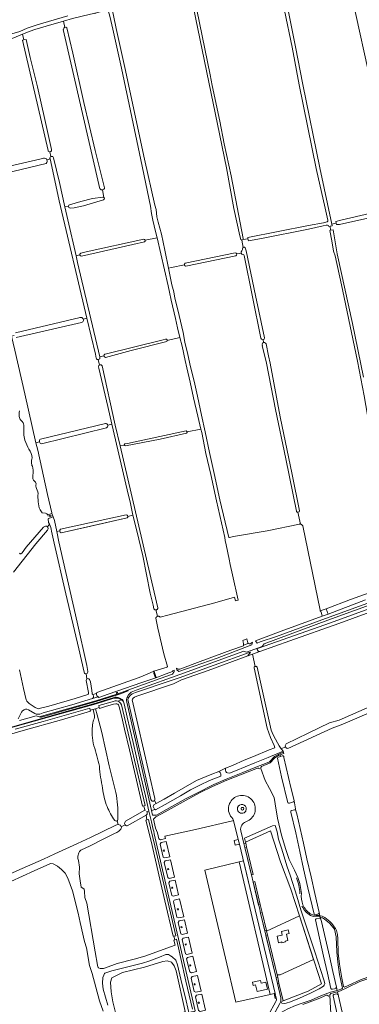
# Model space of a CAD drawing. Header units: metres. Extents: x 209813 to 223847, y 571801 to 587119.
# Tile 492 of 656: x 214274 to 214653, y 581809 to 582908. Entities that reach past the tile are written whole.
import ezdxf

# ---------------------------------------------------------------- set-up
doc = ezdxf.new("R2010")
doc.units = ezdxf.units.M
for name, color, linetype, lineweight in [('B-RO-GR-BEPLANTING_CULTUUR_HEESTERS-GV', 8, 'Continuous', 0), ('B-RO-GR-BOS_GEMENGD-GV', 8, 'Continuous', 0), ('B-RO-GR-GRAS-GV', 8, 'Continuous', 0), ('B-RO-GR-GROENVOORZIENING-GV', 8, 'Continuous', 0), ('B-RO-KW-KUNSTWERK_STUW-GV', 8, 'Continuous', 0), ('B-RO-OG-TERREIN_CULTUURSCHEIDING-GV', 8, 'Continuous', 0), ('B-RO-OG-WATER_GREPPEL-GV', 8, 'Continuous', 0), ('B-RO-OG-WEG-GV', 8, 'Continuous', 0), ('B-RO-VH-VERHARDING_GRASBETONSTEEN-GV', 8, 'Continuous', 0), ('B-RO-VH-VERHARDING_OPEN-GV', 8, 'Continuous', 0), ('B-RO-VH-VERHARDING_STRAATBAKSTEEN-GV', 8, 'Continuous', 0), ('B-RO-VH-VERHARDING_TEGEL-GV', 8, 'Continuous', 0)]:
    doc.layers.add(name, color=color, linetype=linetype, lineweight=lineweight)

msp = doc.modelspace()

# ---------------------------------------------------------------- linework, layer by layer
at = {"layer": 'B-RO-GR-BEPLANTING_CULTUUR_HEESTERS-GV'}
for points in [[(214526.217, 582024.511, 0.92405703), (214517.796, 582029.762)], [(214524.004, 582027, -0.92783333), (214520.838, 582026.714)]]:
    msp.add_lwpolyline(points, format="xyb", dxfattribs=at)
at = {"layer": 'B-RO-GR-BEPLANTING_CULTUUR_HEESTERS-GV', "flags": 128}
msp.add_lwpolyline([(214525.938, 581989.563), (214553.653, 582002.32), (214564.995, 581967.693), (214576.488, 581937.016), (214585.942, 581907.358), (214610.519, 581831.494), (214595.549, 581823.481), (214567.859, 581812.612), (214566.681, 581812.089), (214566.205, 581811.479), (214566.014, 581810.582), (214566.338, 581809.819), (214569.657, 581809.666), (214571.273, 581809.844), (214576.179, 581811.421), (214586.051, 581815.57), (214598.375, 581820.946), (214608.129, 581825.795), (214612.86, 581828.775), (214613.678, 581830.119), (214614.145, 581831.521), (214614.087, 581833.508), (214613.328, 581836.021), (214603.106, 581867.339), (214587.628, 581914.142), (214583.13, 581929.217), (214576.179, 581951.596), (214572.091, 581963.165), (214567.944, 581976.896), (214565.632, 581984.067), (214562.628, 581993.015), (214561.127, 582000.995), (214558.757, 582008.34), (214555.987, 582007.739), (214524.801, 581994.062)], close=True, dxfattribs=at)
at = {"layer": 'B-RO-GR-BOS_GEMENGD-GV', "flags": 128}
msp.add_lwpolyline([(214367.057, 581800.866), (214363.108, 581812.691), (214354.852, 581843.085), (214351.999, 581851.788), (214348.554, 581871.686), (214346.299, 581878.649), (214341.341, 581900.094), (214339.243, 581910.409), (214332.737, 581935.408), (214327.821, 581949.385), (214324.629, 581955.187), (214320.649, 581959.169), (214316.118, 581962.781), (214311.423, 581965.248), (214308.72, 581965.754), (214307.39, 581965.36), (214290.203, 581957.53), (214263.902, 581945.783)], dxfattribs=at)
msp.add_lwpolyline([(214406.735, 581785.645), (214413.357, 581786.977), (214428.165, 581791.563), (214456.24, 581798.973), (214458.638, 581800.764), (214448.373, 581845.841), (214446.423, 581851.641), (214443.241, 581855.848), (214438.583, 581857.155), (214433.641, 581856.303), (214413.189, 581850.246), (214388.535, 581844.278), (214376.586, 581838.039), (214375.313, 581833.236), (214375.81, 581822.393), (214377.808, 581811.326), (214382.164, 581793.655), (214384.323, 581788.88), (214385.537, 581787.204), (214400.012, 581785.335)], close=True, dxfattribs=at)
at = {"layer": 'B-RO-GR-GRAS-GV', "flags": 128}
for points in [[(214606.086, 583114.123), (214605.13, 583113.896), (214553.524, 583094.917), (214545.79, 583091.735), (214540.033, 583090.296), (214538.173, 583090.417), (214536.082, 583091.036), (214537.183, 583085.864), (214539.65, 583086.347), (214565.38, 582955.006), (214573.311, 582918.119), (214581.665, 582877.458), (214589.7, 582835.454), (214608.605, 582742.112), (214622.123, 582679.337), (214627.019, 582680.37), (214626.741, 582682.212), (214632.037, 582683.84), (214665.656, 582691.618)], [(214662.729, 582850.813), (214648.785, 582913.389), (214643.336, 582939.155), (214633.648, 582981.63), (214620.523, 583040.221), (214615.244, 583064.875), (214608.377, 583094.841), (214604.909, 583108.771), (214607.243, 583109.295)], [(214374.985, 582928.057), (214378.546, 582912.304), (214381.614, 582897.92), (214391.247, 582854.26), (214413.019, 582751.991), (214424.566, 582700.561), (214426.078, 582695.925), (214427.036, 582687.538), (214428.48, 582681.489), (214432.008, 582668.375), (214435.956, 582650.371), (214440.021, 582630.351), (214443.437, 582631.072), (214457.77, 582633.88), (214457.738, 582634.197), (214457.769, 582634.513), (214457.861, 582634.818), (214457.929, 582634.962), (214458.011, 582635.099), (214458.213, 582635.345), (214458.331, 582635.451), (214458.687, 582635.715), (214514.177, 582647.296)], [(214427.21, 582664.167), (214425.514, 582671.091), (214422.609, 582683.834), (214421.077, 582691.198), (214419.764, 582699.378), (214409.11, 582751.145), (214387.338, 582853.413), (214377.705, 582897.072), (214374.646, 582911.413), (214372.725, 582917.846), (214371.975, 582918.114), (214370.551, 582918.106), (214358.167, 582914.961), (214358.312, 582914.573), (214357.783, 582914.375), (214357.616, 582914.821), (214343.474, 582911.551), (214332.878, 582908.904), (214322.788, 582906.037)], [(214523.377, 582653.492), (214521.624, 582661.657), (214520.506, 582662.267), (214519.399, 582666.251), (214512.949, 582697.056), (214504.537, 582742.177), (214494.62, 582790.978), (214467.734, 582920.75)], [(214471.638, 582918.626), (214486.503, 582846.041), (214488.599, 582834.345), (214497.02, 582794.276), (214501.863, 582769.168), (214509.916, 582733.152), (214523.404, 582663.537), (214523.187, 582662.114), (214528.607, 582663.183), (214528.379, 582664.477), (214596.114, 582677.996), (214612.779, 582681.056), (214616.875, 582682.067), (214617.406, 582682.431), (214617.541, 582682.896), (214617.6, 582683.7), (214614.531, 582697.406), (214604.699, 582741.691), (214585.792, 582835.044), (214577.756, 582877.046), (214569.405, 582917.697)], [(214188.232, 582873.484), (214191.237, 582873.29), (214194.448, 582873.479), (214210.054, 582876.048), (214226.471, 582879.485), (214245.08, 582884.784), (214252.722, 582887.353), (214262.683, 582890.93), (214273.956, 582894.571), (214282.162, 582898.267), (214293.318, 582902.042), (214327.623, 582911.933)], [(214322.788, 582906.037), (214303.536, 582900.567), (214290.843, 582896.51), (214285.788, 582894.975), (214277.162, 582891.33), (214278.447, 582884.994), (214281.136, 582885.605), (214285.695, 582865.53), (214293.706, 582832.587), (214301.82, 582796.228), (214309.593, 582762.678)], [(214324.356, 582899.035), (214322.788, 582906.037)], [(214277.162, 582891.33), (214267.373, 582887.514), (214252.281, 582882.065), (214234.728, 582876.676), (214221.512, 582873.325), (214207.101, 582870.694), (214199.155, 582870.038), (214197.862, 582870.169), (214196.524, 582870.02), (214194.672, 582869.458), (214189.553, 582868.642), (214188.341, 582867.585), (214187.958, 582866.954), (214187.495, 582865.412), (214186.452, 582865.12)], [(214363.448, 582718.938), (214322.631, 582896.771)], [(214326.649, 582898.538), (214333.175, 582870.257), (214345.478, 582815.092), (214358.31, 582761.646), (214368.697, 582719.838)], [(214305.534, 582761.757), (214277.02, 582884.67), (214278.447, 582884.994)], [(214308.849, 582754.846), (214307.738, 582760.218)], [(214228.553, 582736.296), (214301.376, 582753.09)], [(214304.467, 582751.065), (214307.768, 582752.126), (214307.658, 582752.599)], [(214348.901, 582574.617), (214318.086, 582705.61), (214309.722, 582743.705), (214307.768, 582752.126)], [(214311.725, 582753.541), (214318.483, 582725.963), (214324.449, 582698.756), (214328.496, 582699.53)], [(214366.412, 582717.622), (214367.925, 582709.19)], [(214329.633, 582701.154), (214342.138, 582704.796), (214355.318, 582707.9), (214366.667, 582709.596)], [(214367.438, 582706.445), (214344.983, 582700.011), (214334.747, 582697.695), (214330.155, 582697.337)], [(214324.449, 582698.756), (214327.622, 582684.289), (214336.915, 582643.92)], [(214782.617, 582318.457), (214780.731, 582317.826), (214776.218, 582337.21), (214766.924, 582380.196), (214744.018, 582482.3), (214737.407, 582512.182), (214735.361, 582522.949), (214725.597, 582567.663), (214722.31, 582581.693), (214716.601, 582606.966), (214711.763, 582627.657), (214709.12, 582640.004), (214704.526, 582659.743), (214703.675, 582664.664), (214697.974, 582690.388), (214696.967, 582693.63), (214696.72, 582694.074), (214690.846, 582692.927), (214667.586, 582687.2), (214642.047, 582681.518), (214630.633, 582679.103), (214629.034, 582678.904), (214627.233, 582678.948), (214627.019, 582680.37)], [(214620.13, 582677.152), (214618.839, 582676.874), (214618.783, 582677.27), (214618.527, 582677.747), (214617.339, 582678.139), (214615.833, 582678.124), (214612.34, 582677.535), (214595.955, 582673.779), (214543.636, 582663.267), (214529.046, 582660.694), (214528.607, 582663.183)], [(214691.012, 582288.347), (214690.566, 582288.263), (214689.127, 582288.863), (214681.073, 582325.925), (214676.138, 582352.706), (214674.289, 582365.522), (214674.289, 582366.722), (214674.98, 582368.59), (214679.207, 582374.668), (214679.577, 582375.484), (214679.695, 582376.714), (214665.846, 582447.172), (214661.919, 582466.109), (214658.236, 582487.726), (214650.675, 582526.393), (214635.849, 582597.64), (214632.732, 582611.726), (214625.667, 582643.959), (214624.107, 582649.117), (214622.217, 582660.67), (214619.941, 582672.397), (214620.728, 582672.533)], [(214622.123, 582679.337), (214622.484, 582677.659), (214620.13, 582677.152), (214620.728, 582672.533), (214623.524, 582673.017), (214628.143, 582646.332), (214645.055, 582568.639), (214657.341, 582508.661)], [(214452.49, 582553.026), (214450.047, 582563.633), (214447.87, 582574.216), (214443.012, 582594.41), (214441.081, 582603.635), (214439.601, 582610.545), (214427.21, 582664.167), (214413.845, 582661.44)], [(214523.187, 582662.114), (214521.772, 582661.69)], [(214522.493, 582651.027), (214522.511, 582652.139)], [(214525.341, 582653.029), (214525.874, 582652.033), (214526.613, 582649.751), (214536.819, 582599.731), (214547.068, 582552.562)], [(214341.057, 582645.27), (214336.915, 582643.92), (214338.567, 582636.745), (214363.404, 582531.192)], [(214515.093, 582644.12), (214459.365, 582632.567), (214459.051, 582632.611), (214458.746, 582632.702), (214458.465, 582632.85), (214458.336, 582632.945), (214458.11, 582633.168), (214457.932, 582633.432), (214457.864, 582633.576), (214457.77, 582633.88)], [(214521.213, 582647.013), (214516.032, 582646.134)], [(214542.877, 582552.005), (214524.314, 582644.356)], [(214440.021, 582630.351), (214443.798, 582611.751), (214445.898, 582603.905), (214447.166, 582596.957), (214450.413, 582583.902), (214456.257, 582558.524), (214458.327, 582547.546), (214461.675, 582534.037), (214464.645, 582520.037), (214468.445, 582504.215), (214472.311, 582487.362), (214476.696, 582466.074), (214480.858, 582447.512), (214485.612, 582424.455), (214491.005, 582401.021), (214497.287, 582371.533), (214507.197, 582329.761), (214508.066, 582329.739), (214512.379, 582330.773), (214549.95, 582337.168), (214586.037, 582344.715), (214586.386, 582344.735), (214586.735, 582344.72), (214587.081, 582344.671)], [(214269.135, 582558.018), (214341.27, 582575.208)], [(214359.363, 582529.773), (214358.349, 582534.456), (214348.901, 582574.617), (214344.855, 582573.373)], [(214343.009, 582569.615), (214270.003, 582552.761)], [(214267.692, 582555.006), (214264.899, 582554.327), (214268.47, 582538.648), (214279.801, 582490.061), (214292.112, 582435.494), (214296.048, 582436.48)], [(214368.807, 582534.18), (214369.288, 582534.324), (214433.846, 582550.464), (214436.68, 582550.968)], [(214460.654, 582447.651), (214476.111, 582450.405), (214472.79, 582465.215), (214467.762, 582485.72), (214464.229, 582503.103), (214460.342, 582518.916), (214458.592, 582527.071), (214454.999, 582543.081), (214452.49, 582553.026), (214438.634, 582549.576)], [(214546.056, 582547.275), (214545.505, 582550.607)], [(214582.697, 582358.81), (214582.613, 582359.067), (214570.638, 582417.431), (214559.473, 582472.556), (214549.42, 582524.224), (214544.603, 582544.071)], [(214548.894, 582545.663), (214551.429, 582532.532), (214553.195, 582524.379), (214564.573, 582464.245), (214577.771, 582399.961), (214585.979, 582359.451)], [(214361.484, 582528.161), (214362.884, 582522.194)], [(214367.966, 582532.464), (214363.404, 582531.192), (214363.512, 582530.731)], [(214372.133, 582454.966), (214376.737, 582456.176), (214372.103, 582476.007), (214362.251, 582518.799), (214361.942, 582520.222)], [(214365.778, 582521.093), (214380.595, 582454.974), (214385.91, 582432.102), (214390.762, 582432.638)], [(214297.129, 582439.552), (214369.53, 582457.069)], [(214370.87, 582452.14), (214298.275, 582434.286)], [(214400.165, 582354.522), (214397.55, 582367.665), (214393.843, 582382.981), (214376.737, 582456.176)], [(214385.91, 582432.102), (214423.901, 582268.613), (214428.177, 582250.989), (214428.018, 582250.481), (214427.918, 582250.25), (214427.796, 582250.03), (214427.653, 582249.823), (214427.49, 582249.632), (214427.308, 582249.458), (214427.109, 582249.303), (214426.896, 582249.169), (214426.671, 582249.058), (214426.435, 582248.969), (214426.192, 582248.905), (214425.944, 582248.865), (214427.844, 582241.711), (214428.121, 582241.765), (214428.402, 582241.791), (214428.685, 582241.788), (214428.965, 582241.757), (214429.241, 582241.697), (214429.51, 582241.61), (214429.768, 582241.496), (214430.014, 582241.357), (214430.244, 582241.193), (214430.456, 582241.007), (214430.649, 582240.801), (214439.061, 582243.082), (214491.578, 582256.922), (214513.432, 582263.247), (214514.648, 582259.046), (214517.616, 582259.719), (214511.489, 582287.91), (214508.745, 582299.457), (214507.684, 582305.486), (214504.34, 582321.453), (214503.222, 582326.174), (214502.71, 582329.586), (214493.384, 582370.66), (214487.1, 582400.156), (214481.704, 582423.602), (214476.948, 582446.671), (214476.111, 582450.405)], [(214391.082, 582434.171), (214394.113, 582434.74), (214430.09, 582442.43), (214459.477, 582448.532)], [(214460.197, 582445.961), (214430.732, 582439.556), (214391.907, 582432.064)], [(214292.112, 582435.494), (214294.03, 582426.992), (214304.976, 582377.643), (214309.699, 582357.036), (214309.891, 582356.501)], [(214288.761, 582396.038), (214288.86, 582404.689), (214288.06, 582409.158)], [(214302.566, 582356.842), (214298.902, 582357.334), (214296.84, 582360.43), (214295.781, 582362.652), (214294.617, 582369.637), (214294.334, 582376.607)], [(214305.312, 582354.905), (214305.307, 582354.924)], [(214306.309, 582355.252), (214305.312, 582354.905), (214305.692, 582353.552)], [(214305.935, 582350.829), (214311.205, 582352.838), (214309.891, 582356.501), (214306.309, 582355.252)], [(214311.205, 582352.838), (214312.684, 582348.715), (214315.217, 582336.374)], [(214400.165, 582354.522), (214394.552, 582353.126)], [(214425.944, 582248.865), (214425.693, 582248.85), (214425.441, 582248.861), (214425.192, 582248.897), (214424.948, 582248.958), (214424.711, 582249.043), (214424.484, 582249.152), (214424.269, 582249.283), (214424.069, 582249.434), (214423.884, 582249.605), (214423.647, 582249.875), (214422.779, 582254.066), (214419.64, 582267.579), (214411.182, 582309.013), (214404.489, 582337.224), (214400.165, 582354.522)], [(214584.352, 582357.807), (214587.081, 582344.671), (214587.42, 582344.587), (214587.749, 582344.469), (214588.064, 582344.319), (214588.363, 582344.138), (214588.643, 582343.928), (214588.9, 582343.692), (214589.132, 582343.431), (214589.336, 582343.147), (214589.666, 582342.578), (214608.971, 582248.733), (214609.153, 582247.773)], [(214307.059, 582344.493), (214304.902, 582341.481), (214305.26, 582341.237), (214305.782, 582339.516), (214305.158, 582338.022), (214292.018, 582322.417), (214267.148, 582291.078)], [(214273.638, 582312.187), (214274.433, 582311.415), (214275.22, 582311.356), (214276.886, 582312.433), (214281.251, 582318.905), (214300.647, 582341.305), (214302.583, 582342.262), (214303.939, 582342.138), (214304.902, 582341.481)], [(214305.867, 582350.367), (214305.884, 582350.496)], [(214306.719, 582345.128), (214306.648, 582345.274)], [(214393.811, 582351.479), (214320.192, 582334.893)], [(214345.735, 582179.024), (214345.689, 582179.188), (214340.039, 582205.298), (214325.447, 582266.772), (214312.498, 582323.508), (214309.487, 582336.835)], [(214318.549, 582337.193), (214315.217, 582336.374), (214317.636, 582324.954), (214338.083, 582235.275), (214348.887, 582186.803), (214349.871, 582180.235)], [(214615.833, 582250.053), (214643.092, 582260.519), (214669.029, 582269.84), (214692.895, 582278.991)], [(214359.804, 582155.606), (214360.099, 582156.494), (214407.147, 582173.511), (214416.111, 582177.281), (214423.468, 582180.47), (214438.501, 582185.012), (214438.621, 582185.156), (214438.673, 582185.635), (214434.919, 582199.813), (214428.059, 582228.565), (214425.78, 582239.57), (214425.862, 582239.87), (214425.963, 582240.133), (214426.09, 582240.385), (214426.242, 582240.623), (214426.418, 582240.844), (214426.615, 582241.047), (214426.831, 582241.228), (214427.065, 582241.387), (214427.313, 582241.521), (214427.574, 582241.63), (214427.844, 582241.711)], [(214528.424, 582212.049), (214527.416, 582216.497), (214522.758, 582214.838), (214523.168, 582213.027), (214523.473, 582210.962), (214523.494, 582209.523), (214528.867, 582211.49)], [(214273.743, 582182.018), (214278.052, 582161.291), (214281.109, 582148.58), (214281.9, 582147.082), (214284.554, 582144.426), (214288.829, 582141.426), (214291.22, 582139.997), (214293.782, 582138.894), (214294.794, 582138.599), (214295.659, 582138.664), (214306.481, 582141.43), (214335.672, 582149.929), (214348.76, 582154.011), (214350.296, 582154.802), (214350.531, 582155.01), (214350.521, 582156.587), (214348.031, 582169.911), (214348.355, 582170.981), (214349, 582171.841), (214348.187, 582177.616)], [(214349, 582171.841), (214349.199, 582172.107), (214350.967, 582171.993), (214351.988, 582171.009), (214352.809, 582168.503), (214354.48, 582158.852), (214354.641, 582155.463), (214354.769, 582155.206), (214355.457, 582154.483)], [(214700.607, 581792.418), (214695.454, 581816.003), (214690.428, 581838.505), (214689.297, 581844.778), (214678.643, 581842.708), (214664.415, 581837.944), (214653.455, 581833.902), (214639.456, 581827.376), (214631.884, 581823.556), (214628.43, 581822.667), (214629.689, 581817.645), (214633.515, 581800.013)]]:
    msp.add_lwpolyline(points, dxfattribs=at)
at = {"layer": 'B-RO-GR-GRAS-GV'}
for points in [[(214368.697, 582719.838, -0.30241317), (214366.412, 582717.622)], [(214328.496, 582699.53, -0.26149926), (214329.633, 582701.154)], [(214413.845, 582661.44, -0.33285077), (214413.12, 582659.773)], [(214521.779, 582649.66, 0.20790335), (214522.493, 582651.027)], [(214524.314, 582644.356, 0.36811822), (214523.014, 582645.374)], [(214369.695, 582530.705, -0.36813771), (214367.966, 582532.464)], [(214273.969, 582462.561, -0.10529909), (214273.658, 582471.214)], [(214276.794, 582458.975, -0.15863871), (214273.969, 582462.561)], [(214278.623, 582453.54, 0.23701528), (214276.794, 582458.975)], [(214279.724, 582438.254, -0.07711572), (214278.623, 582453.54)], [(214369.53, 582457.069, -0.35698002), (214372.133, 582454.966)], [(214459.477, 582448.532, -0.27492806), (214460.654, 582447.651)], [(214284.248, 582428.133, -0.03073639), (214279.724, 582438.254)], [(214296.048, 582436.48, -0.29782263), (214297.129, 582439.552)], [(214287.694, 582418.548, 0.13425624), (214284.248, 582428.133)], [(214286.949, 582413.307, -0.01645722), (214287.694, 582418.548)], [(214288.06, 582409.158, -0.0757523), (214286.949, 582413.307)], [(214290.176, 582392.85, -0.28216776), (214288.761, 582396.038)], [(214292.192, 582389.627, 0.28772576), (214290.176, 582392.85)], [(214292.632, 582384.166, -0.12706952), (214292.192, 582389.627)], [(214294.334, 582376.607, 0.17523727), (214292.632, 582384.166)], [(214305.307, 582354.924, 0.21126041), (214302.566, 582356.842)], [(214306.648, 582345.274, -0.12006584), (214305.867, 582350.367)], [(214305.884, 582350.496, 0.0142219), (214305.935, 582350.829)], [(214307.059, 582344.493, 0.00668837), (214306.719, 582345.128)], [(214309.487, 582336.835, 0.08518791), (214307.059, 582344.493)], [(214528.867, 582211.49, -0.07818359), (214528.424, 582212.049)]]:
    msp.add_lwpolyline(points, format="xyb", dxfattribs=at)
at = {"layer": 'B-RO-GR-GRAS-GV', "flags": 128}
for points in [[(214307.201, 582354.035), (214308.564, 582354.496), (214308.92, 582353.326), (214307.545, 582352.907)], [(214610.432, 582245.241), (214611.337, 582241.937), (214611.421, 582241.706), (214618.101, 582244.149), (214615.833, 582250.053), (214609.153, 582247.773), (214609.959, 582246.966)], [(214355.457, 582154.483), (214355.656, 582154.273), (214356.383, 582153.019), (214356.287, 582151.093), (214355.118, 582149.87), (214361.623, 582151.689), (214360.144, 582152.875), (214359.474, 582154.618), (214359.804, 582155.606)], [(214609.252, 581905.998), (214610.667, 581900.953), (214615.042, 581881.746), (214619.415, 581862.397), (214623.39, 581845.409), (214627.162, 581827.912), (214628.103, 581824.02), (214629.14, 581824.25), (214633.296, 581825.943), (214633.84, 581826.745), (214630.721, 581841.991), (214628.706, 581855.684), (214627.62, 581867.266), (214627.144, 581884.102), (214625.11, 581892.331), (214619.361, 581899.21), (214614.011, 581903.762), (214611.63, 581905.185)]]:
    msp.add_lwpolyline(points, close=True, dxfattribs=at)
at = {"layer": 'B-RO-GR-GRAS-GV'}
for centre, radius, start, end in [((214325.054, 582896.715), 2.422, 48.805161, 177.616916), ((214307.547, 582762.292), 2.083, 194.886138, 12.422567), ((214309.72, 582752.945), 2.092, 16.56866, 189.076072), ((214523.648, 582647.876), 2.583, 136.335225, 257.831008), ((214524.082, 582652.086), 1.573, 36.830771, 177.616916), ((214514.439, 582645.651), 1.665, 293.140987, 98.366236), ((214342.095, 582572.396), 2.928, 288.191803, 109.825392), ((214437.028, 582549.39), 1.617, 315.596134, 104.095814), ((214544.921, 582552.678), 2.152, 198.22904, 355.233833), ((214546.675, 582545.061), 2.299, 15.171531, 206.264806), ((214361.429, 582530.29), 2.13, 194.054523, 12.422567), ((214363.896, 582520.5), 1.973, 17.496684, 189.076072), ((214391.775, 582433.226), 1.171, 126.262168, 275.019742), ((214584.26, 582359.522), 1.718, 204.500776, 355.233833), ((214347.772, 582179.732), 2.157, 199.174756, 12.422567)]:
    msp.add_arc(centre, radius, start, end, dxfattribs=at)
at = {"layer": 'B-RO-GR-GROENVOORZIENING-GV', "flags": 128}
for points in [[(214534.364, 581953.577), (214527.068, 581984.281), (214525.027, 581983.796), (214532.375, 581953.1)], [(214536.265, 581945.575), (214534.289, 581945.102), (214540.483, 581919.227), (214542.325, 581920.072)], [(214547.337, 581890.579), (214549.203, 581891.123), (214544.477, 581911.016), (214542.641, 581910.205)], [(214550.402, 581886.08), (214560.981, 581841.557), (214564.6, 581841.691), (214601.67, 581858.808), (214585.942, 581907.358), (214549.427, 581890.182)], [(214571.438, 581887.074), (214573.142, 581879.875), (214570.086, 581879.153), (214570.316, 581878.18), (214566.423, 581877.26), (214566.193, 581878.233), (214562.758, 581877.421), (214561.056, 581884.62), (214566.717, 581885.939), (214565.803, 581889.819), (214573.581, 581891.662), (214574.496, 581887.799)], [(214385.537, 581787.204), (214384.323, 581788.88), (214382.164, 581793.655), (214377.808, 581811.326), (214375.81, 581822.393), (214375.313, 581833.236), (214376.586, 581838.039), (214388.535, 581844.278), (214413.189, 581850.246), (214433.641, 581856.303), (214438.583, 581857.155), (214443.241, 581855.848), (214446.423, 581851.641), (214448.373, 581845.841), (214458.638, 581800.764), (214456.24, 581798.973), (214428.165, 581791.563), (214413.357, 581786.977), (214406.735, 581785.645), (214400.012, 581785.335)]]:
    msp.add_lwpolyline(points, close=True, dxfattribs=at)
msp.add_lwpolyline([(214462.621, 581799.564), (214458.506, 581817.36), (214456.796, 581824.463), (214453.807, 581836.548), (214449.925, 581852.578), (214448.187, 581857.911), (214444.179, 581861.516), (214442.22, 581862.906), (214440.007, 581864.038), (214437.124, 581864.116), (214429.951, 581861.194), (214418.186, 581856.671), (214411.112, 581854.554), (214376.625, 581846.075), (214369.106, 581843.419), (214368.66, 581843.057), (214367.641, 581841.184), (214366.822, 581838.641), (214366.162, 581832.081), (214367.113, 581825.516), (214372.435, 581807.551)], dxfattribs=at)
at = {"layer": 'B-RO-KW-KUNSTWERK_STUW-GV', "flags": 128}
msp.add_lwpolyline([(214423.896, 582179.941), (214423.686, 582180.536), (214423.468, 582180.47), (214423.223, 582180.364), (214424.036, 582178.069), (214423.637, 582177.928), (214425.367, 582173.045), (214426.228, 582173.358)], close=True, dxfattribs=at)
at = {"layer": 'B-RO-OG-TERREIN_CULTUURSCHEIDING-GV', "flags": 128}
for points in [[(214714.433, 582165.239), (214705.732, 582206.78), (214698.122, 582242.053), (214695.201, 582256.209), (214694.992, 582257.444), (214629.977, 582233.601), (214575.302, 582214.438), (214541.701, 582202.356), (214533.659, 582199.349), (214536.609, 582185.806)], [(214533.659, 582199.349), (214528.588, 582197.453), (214484.114, 582181.124), (214454.384, 582170.687), (214445.503, 582166.194), (214404.709, 582152.432), (214401.841, 582151.326), (214400.527, 582150.269), (214399.669, 582149.072), (214399.329, 582148.285), (214424.656, 582038.233)], [(214424.195, 582036.169), (214426.246, 582032.627), (214434.997, 582037.543), (214446.807, 582044.419), (214471.321, 582058.259), (214488.198, 582065.565), (214495.964, 582068.554), (214503.413, 582072.09), (214511.375, 582075.298), (214524.482, 582080.946), (214534.895, 582085.057), (214552.327, 582092.544), (214558.38, 582094.875), (214558.556, 582095.062), (214557.959, 582097.626), (214553.705, 582106.335), (214549.98, 582117.005), (214535.359, 582184.279), (214535.444, 582185.028), (214535.573, 582185.186), (214535.875, 582185.46), (214536.045, 582185.573), (214536.225, 582185.669), (214536.609, 582185.806)], [(214536.609, 582185.806), (214536.809, 582185.846), (214537.216, 582185.865), (214537.619, 582185.804), (214537.814, 582185.744), (214538.003, 582185.665), (214538.352, 582185.454), (214538.509, 582185.324), (214538.652, 582185.179), (214538.839, 582184.949), (214544.702, 582158.026), (214554.611, 582114.488), (214555.438, 582112.183), (214557.279, 582108.028), (214563.287, 582097.232), (214565.647, 582093.734)], [(214571.348, 582099.258), (214595.655, 582111.373), (214619.42, 582122.728), (214630.395, 582125.88), (214665.005, 582141.152), (214692.43, 582154.451), (214704.787, 582158.544)], [(214412.564, 582030.08), (214411.03, 582029.719), (214396.296, 582092.825), (214390.714, 582115.683), (214387.848, 582129.247), (214385.058, 582140.702), (214384.584, 582141.926), (214384.091, 582142.776), (214383.293, 582143.471), (214382.327, 582143.833), (214381.191, 582143.911), (214378.761, 582143.507), (214369.544, 582140.958), (214363.046, 582138.911), (214362.785, 582139.805), (214358.629, 582138.591), (214360.384, 582131.761), (214365.4, 582111.883), (214373.619, 582074.948), (214381.159, 582045.037)], [(214705.755, 582152.906), (214666.346, 582135.075), (214634.358, 582121.271), (214622.51, 582116.787), (214573.14, 582094.284)], [(214357.503, 582130.818), (214355.742, 582137.673), (214352.743, 582136.805), (214353.051, 582135.739), (214320.501, 582126.316), (214277.979, 582114.313), (214248.23, 582105.723), (214221.104, 582098.098), (214196.599, 582090.88), (214187.574, 582088.524), (214187.307, 582089.489)], [(214495.964, 582068.554), (214497.649, 582067.307), (214498.472, 582065.744), (214498.219, 582063.288), (214485.746, 582058.311), (214474.834, 582053.214), (214464.647, 582047.907), (214453.252, 582041.352), (214436.096, 582031.732), (214425.55, 582025.577), (214424.895, 582025.931), (214420.97, 582024.89), (214422.151, 582019.699), (214426.525, 582019.654), (214434.282, 582024.194), (214459.566, 582038.163), (214471.457, 582044.406), (214490.498, 582053.994), (214504.415, 582059.824), (214522.923, 582067.331), (214539.043, 582073.901), (214548.099, 582077.288), (214552.556, 582079.364), (214558.198, 582085.205), (214563.779, 582088.317), (214568.171, 582090.038)], [(214567.729, 582091.063), (214551.195, 582083.938), (214536.361, 582078.316), (214514.604, 582069.297), (214508.163, 582066.739), (214505.682, 582066.885), (214504.469, 582067.394), (214503.764, 582068.408), (214503.413, 582069.838), (214503.413, 582072.09)], [(214570.358, 582095.963), (214565.647, 582093.734), (214565.821, 582093.476), (214567.729, 582091.063), (214568.713, 582088.666), (214564.519, 582087.123), (214564.955, 582085.31), (214566.872, 582085.936)], [(214564.519, 582087.123), (214563.041, 582086.579), (214558.14, 582083.285), (214553.384, 582077.997), (214543.587, 582074.001)], [(214572.917, 582033.566), (214566.113, 582062.674), (214561.607, 582083.329)], [(214562.549, 582084.525), (214564.955, 582085.31)], [(214568.412, 582085.097), (214568.679, 582084.018), (214576.571, 582050.604), (214580.076, 582036.006), (214580.105, 582035.836)], [(214539.164, 582072.231), (214505.171, 582058.646), (214488.976, 582051.87), (214475.316, 582045.029), (214459.708, 582036.548), (214436.345, 582023.522), (214425.868, 582017.723), (214423.197, 582015.1), (214425.6, 582005.25), (214426.488, 582002.545), (214427.537, 582000.099), (214429.133, 581993.218)], [(214542.948, 582071.644), (214547.836, 582058.41), (214552.654, 582049.669), (214557.78, 582039.513), (214558.847, 582032.418), (214561.654, 582016.546), (214565.891, 581997.575), (214570.66, 581981.267), (214574.705, 581970.113), (214580.47, 581958.503), (214584.157, 581950.014)], [(214531.532, 582038.195), (214531.893, 582037.838)], [(214579.226, 582034.632), (214574.816, 582033.267)], [(214577.674, 582025.096), (214580.433, 582025.751), (214580.987, 582025.583), (214581.483, 582025.286), (214582.012, 582024.762), (214580.105, 582035.836)], [(214392.094, 582012.915), (214413.641, 582025.268), (214412.564, 582030.08)], [(214602.26, 581909.422), (214595.535, 581938.812), (214590.687, 581959.851), (214586.298, 581979.157), (214581.814, 582000.068), (214576.408, 582023.087)], [(214582.012, 582024.762), (214582.916, 582021.081), (214590.37, 581988.33), (214594.353, 581971.185), (214598.896, 581951.06), (214603.02, 581932.187), (214607.933, 581911.093)], [(214387.216, 582006.812), (214387.693, 582005.921), (214386.917, 582004.037), (214384.709, 582001.874), (214382.468, 582000.378), (214379.741, 581999.15), (214367.753, 581993.417), (214352.471, 581985.66), (214342.096, 581980.525), (214340.679, 581979.027), (214340.044, 581977.555), (214338.889, 581973.864), (214338.81, 581971.3), (214339.495, 581969.064), (214340.56, 581961.724), (214340.445, 581954.238), (214341.29, 581946.621), (214342.683, 581939.494), (214344.246, 581938.378), (214345.697, 581937.006), (214346.317, 581934.494), (214346.688, 581927.963), (214348.877, 581921.482), (214358.146, 581867.209), (214360.594, 581852.37), (214360.969, 581850.386), (214361.354, 581849.731), (214361.995, 581849.25), (214363.617, 581848.591), (214367.61, 581848.65), (214369.73, 581849.491), (214382.513, 581854.255), (214401.521, 581859.103), (214413.709, 581862.193), (214447.276, 581874.606), (214445.89, 581880.265), (214446.834, 581880.643), (214445.871, 581884.695), (214445.026, 581884.581), (214435.811, 581924.182), (214430.296, 581948.294), (214420.441, 581990.779), (214414.585, 582014.31), (214415.882, 582014.619), (214414.935, 582019.791), (214393.797, 582007.812)], [(214382.514, 582013.387), (214383.638, 582009.31), (214384.909, 582009.131), (214386.363, 582008.403), (214387.216, 582006.812), (214391.65, 582008.886)], [(214383.544, 582017.477), (214383.578, 582014.711)], [(214429.133, 581993.218), (214430.908, 581992.334), (214436.561, 581993.66), (214435.921, 581996.408), (214470.022, 582003.755), (214511.441, 582013.388), (214512.614, 582013.713)], [(214215.877, 581938.198), (214216.969, 581934.282), (214220.406, 581934.947), (214222.036, 581935.403), (214224.512, 581936.412), (214234.254, 581941.211), (214247.296, 581946.841), (214270.601, 581957.466), (214300.566, 581970.602), (214313.057, 581976.518), (214337.813, 581987.707), (214338.353, 581988.228), (214352.912, 581994.716), (214381.281, 582008.509), (214383.381, 582009.346), (214383.638, 582009.31)], [(214520.584, 582002.355), (214523.999, 581988.089), (214526.047, 581988.576), (214525.938, 581989.563), (214524.801, 581994.062), (214555.987, 582007.739), (214558.757, 582008.34), (214561.127, 582000.995), (214562.628, 581993.015), (214565.632, 581984.067), (214567.944, 581976.896), (214572.091, 581963.165), (214576.179, 581951.596), (214583.13, 581929.217), (214587.628, 581914.142), (214603.106, 581867.339), (214613.328, 581836.021), (214614.087, 581833.508), (214614.145, 581831.521), (214613.678, 581830.119), (214612.86, 581828.775), (214608.129, 581825.795), (214598.375, 581820.946), (214586.051, 581815.57), (214576.179, 581811.421), (214571.273, 581809.844), (214569.657, 581809.666), (214566.338, 581809.819), (214566.014, 581810.582), (214566.205, 581811.479), (214566.681, 581812.089), (214567.859, 581812.612), (214563.158, 581832.394), (214561.361, 581831.964), (214565.179, 581816.007)], [(214518.679, 581967.501), (214480.635, 581958.375), (214515.134, 581810.866), (214553.182, 581819.571)], [(214597.976, 581909.745), (214602.187, 581907.975), (214604.536, 581907.748), (214608.251, 581907.704), (214608.847, 581907.563), (214607.933, 581911.093)], [(214609.789, 581903.926), (214609.252, 581905.998), (214608.831, 581906.142), (214601.509, 581906.484), (214598.356, 581907.877)], [(214621.048, 581826.379), (214617.186, 581843.475), (214612.988, 581862.283), (214608.286, 581882.542), (214603.861, 581902.776)], [(214606.563, 581909.106), (214604.199, 581908.639)], [(214604.951, 581904.094), (214608.324, 581904.685)], [(214608.847, 581907.563), (214611.208, 581907.005), (214614.307, 581905.617)], [(214627.498, 581891.036), (214628.492, 581886.725), (214628.871, 581881.773), (214629.341, 581865.773), (214630.519, 581853.4), (214633.184, 581837.64), (214635.028, 581828.401), (214636.439, 581827.63), (214645.167, 581831.987), (214654.838, 581836.188), (214666.696, 581840.579), (214676.846, 581843.806), (214689.01, 581846.374), (214688.597, 581848.665)], [(214564.254, 581809.684), (214556.552, 581795.802), (214557.64, 581795.343), (214564.732, 581799.259), (214573.198, 581803.594), (214581.691, 581807.128), (214588.984, 581809.883), (214599.258, 581813.356), (214609.784, 581817.954), (214620.469, 581822.327), (214628.103, 581824.02), (214627.162, 581827.912)], [(214625.205, 581825.769), (214622.992, 581825.413)], [(214616.021, 581818.951), (214606.816, 581814.896), (214589.628, 581808.46)], [(214629.233, 581819.344), (214628.43, 581822.667), (214621.196, 581820.845), (214619.932, 581819.136), (214620.703, 581804.118), (214621.848, 581789.072), (214623.928, 581770.699), (214626.605, 581754.114), (214629.625, 581739.519), (214632.935, 581724.914), (214635.888, 581713.599)], [(214649.53, 581703.952), (214646.051, 581718.965), (214641.858, 581736.94), (214636.633, 581759.601), (214631.661, 581781.826), (214628.037, 581797.663), (214623.492, 581818.017)], [(214624.184, 581819.512), (214627.337, 581820.175)]]:
    msp.add_lwpolyline(points, dxfattribs=at)
at = {"layer": 'B-RO-OG-TERREIN_CULTUURSCHEIDING-GV'}
for points in [[(214354.824, 582109.201, -0.0616997), (214355.912, 582124.495)], [(214355.912, 582124.495, 0.05902022), (214357.542, 582130.129)], [(214357.542, 582130.129, 0.05939859), (214357.503, 582130.818)], [(214356.745, 582097.103, -0.06543904), (214354.824, 582109.201)], [(214362.805, 582074.452, 0.02806551), (214356.745, 582097.103)], [(214561.607, 582083.329, -0.2302066), (214562.549, 582084.525)], [(214566.872, 582085.936, -0.45267128), (214568.412, 582085.097)], [(214366.364, 582049.833, -0.02823327), (214362.805, 582074.452)], [(214541.444, 582071.292, 0.34771579), (214539.164, 582072.231)], [(214543.587, 582074.001, 0.31856093), (214542.948, 582071.644)], [(214371.435, 582029.262, -0.06095754), (214366.364, 582049.833)], [(214381.159, 582045.037, -0.05850944), (214383.544, 582017.477)], [(214424.656, 582038.233, -0.24961588), (214424.195, 582036.169)], [(214531.893, 582037.838, -0.49305963), (214529.985, 582014.283)], [(214574.816, 582033.267, -0.27340563), (214572.917, 582033.566)], [(214580.105, 582035.836, -0.3786271), (214579.226, 582034.632)], [(214379.893, 582013.944, -0.05263387), (214371.435, 582029.262)], [(214510.416, 582017.056, -0.27796846), (214507.872, 582032.361)], [(214524.004, 582027, 1.02728424), (214520.838, 582026.714)], [(214576.408, 582023.087, -0.51339), (214577.674, 582025.096)], [(214586.605, 581932.112, 0.07985675), (214582.706, 581949.705)], [(214584.157, 581950.014, -0.07385263), (214588.163, 581932.39)], [(214588.163, 581932.39, 0.1024546), (214589.835, 581919.642)], [(214598.356, 581907.877, -0.14919655), (214588.779, 581918.354)], [(214589.835, 581919.642, 0.1347126), (214597.976, 581909.745)], [(214604.199, 581908.639, -0.11429088), (214602.26, 581909.422)], [(214603.861, 581902.776, -0.43944006), (214604.951, 581904.094)], [(214607.933, 581911.093, -0.32318313), (214606.563, 581909.106)], [(214608.324, 581904.685, -0.37490278), (214609.789, 581903.926)], [(214614.307, 581905.617, -0.11537094), (214627.498, 581891.036)], [(214622.992, 581825.413, -0.40255327), (214621.048, 581826.379)], [(214627.162, 581827.912, -0.34974447), (214625.205, 581825.769)], [(214618.457, 581817.268, 0.43928291), (214616.021, 581818.951)], [(214623.492, 581818.017, -0.34629204), (214624.184, 581819.512)], [(214627.337, 581820.175, -0.22714551), (214629.233, 581819.344)]]:
    msp.add_lwpolyline(points, format="xyb", dxfattribs=at)
at = {"layer": 'B-RO-OG-TERREIN_CULTUURSCHEIDING-GV', "flags": 128}
for points in [[(214437.331, 581990.356), (214431.652, 581989.064), (214430.52, 581987.241), (214433.839, 581972.934), (214435.635, 581972.039), (214441.289, 581973.366)], [(214435.302, 581979.695), (214434.282, 581979.449), (214433.979, 581980.704), (214434.999, 581980.95)], [(214435.233, 581966.925), (214439.158, 581950.008), (214440.76, 581949.209), (214446.598, 581950.579), (214442.059, 581970.062), (214436.378, 581968.769)], [(214557.622, 581820.587), (214558.818, 581820.861), (214536.52, 581914.057), (214523.426, 581968.64), (214518.679, 581967.501), (214553.182, 581819.571)], [(214440.13, 581958.934), (214439.11, 581958.688), (214438.807, 581959.943), (214439.827, 581960.189)], [(214451.212, 581930.772), (214447.349, 581947.355), (214441.592, 581946.045), (214440.489, 581944.268), (214443.762, 581930.162), (214445.314, 581929.388)], [(214444.839, 581938.209), (214443.819, 581937.963), (214443.516, 581939.217), (214444.536, 581939.464)], [(214445.342, 581923.348), (214449.407, 581905.829), (214451.138, 581904.966), (214456.908, 581906.32), (214452.249, 581926.32), (214446.355, 581924.979)], [(214450.972, 581914.192), (214449.952, 581913.946), (214449.649, 581915.201), (214450.67, 581915.447)], [(214457.678, 581903.015), (214451.882, 581901.697), (214450.778, 581899.919), (214453.717, 581887.25), (214455.124, 581886.548), (214461.183, 581887.97)], [(214455.134, 581894.237), (214454.114, 581893.991), (214453.811, 581895.245), (214454.831, 581895.491)], [(214466.378, 581865.672), (214462.166, 581883.752), (214456.174, 581882.389), (214455.206, 581880.83), (214458.863, 581865.068), (214460.445, 581864.279)], [(214548.538, 581885.559), (214559.902, 581838.063), (214561.709, 581838.495), (214550.402, 581886.08)], [(214459.803, 581874.85), (214458.782, 581874.603), (214458.48, 581875.858), (214459.5, 581876.104)], [(214460.181, 581859.387), (214463.566, 581844.775), (214465.576, 581843.773), (214471.173, 581845.086), (214467.148, 581862.366), (214461.189, 581861.01)], [(214464.892, 581851.567), (214463.872, 581851.321), (214463.569, 581852.576), (214464.59, 581852.822)], [(214476.229, 581823.385), (214472.133, 581840.967), (214466.32, 581839.644), (214465.18, 581837.808), (214468.649, 581822.827), (214470.314, 581821.997)], [(214469.706, 581830.436), (214468.685, 581830.19), (214468.383, 581831.445), (214469.403, 581831.691)], [(214542.623, 581835.347), (214543.362, 581832.251), (214548.404, 581833.448), (214550.271, 581825.677), (214538.885, 581822.941), (214537.16, 581830.219), (214534.338, 581829.551), (214533.478, 581833.18)], [(214473.58, 581801.534), (214475.284, 581800.684), (214481.194, 581802.071), (214476.999, 581820.079), (214471.058, 581818.727), (214469.995, 581817.016)], [(214474.528, 581809.903), (214473.508, 581809.657), (214473.205, 581810.911), (214474.225, 581811.158)]]:
    msp.add_lwpolyline(points, close=True, dxfattribs=at)
at = {"layer": 'B-RO-OG-TERREIN_CULTUURSCHEIDING-GV'}
for centre, radius, start, end in [((214572.881, 582097.001), 2.728, 124.183144, 275.019742), ((214381.542, 582015.258), 2.109, 218.553931, 343.774677), ((214393.891, 582010.678), 2.869, 128.771897, 269.290164)]:
    msp.add_arc(centre, radius, start, end, dxfattribs=at)
at = {"layer": 'B-RO-OG-WATER_GREPPEL-GV'}
for points in [[(214303.342, 582747.23, 0.82933263), (214300.685, 582752.993)], [(214363.448, 582718.938, 0.30951807), (214366.412, 582717.622)], [(214367.438, 582706.445, 0.89076753), (214366.597, 582709.588)], [(214328.496, 582699.53, 0.39166016), (214330.155, 582697.337)], [(214413.845, 582661.44, 0.37002527), (214412.249, 582662.6)], [(214342.017, 582646.87, 0.89040359), (214342.982, 582643.787)], [(214368.807, 582534.18, 0.26912427), (214367.966, 582532.464)], [(214370.87, 582452.14, 0.3230663), (214372.133, 582454.966)], [(214460.197, 582445.961, 0.33950929), (214460.654, 582447.651)], [(214296.048, 582436.48, 0.28386531), (214298.275, 582434.286)], [(214393.811, 582351.479, 0.69882388), (214392.776, 582354.861)], [(214319.512, 582338.877, 0.65848187), (214320.299, 582334.868)]]:
    msp.add_lwpolyline(points, format="xyb", dxfattribs=at)
at = {"layer": 'B-RO-OG-WATER_GREPPEL-GV', "flags": 128}
for points in [[(214230.093, 582729.728), (214303.342, 582747.23)], [(214412.249, 582662.6), (214348.211, 582648.376), (214342.017, 582646.87)], [(214342.958, 582643.784), (214399.979, 582656.826), (214413.12, 582659.773)], [(214369.695, 582530.705), (214398.347, 582538.324), (214438.183, 582548.259)], [(214392.855, 582354.856), (214319.512, 582338.877)], [(214320.192, 582334.893), (214353.168, 582342.322)], [(214353.168, 582342.322), (214393.811, 582351.479)]]:
    msp.add_lwpolyline(points, dxfattribs=at)
at = {"layer": 'B-RO-OG-WEG-GV', "flags": 128}
for points in [[(214659.861, 582260.002), (214618.182, 582243.937), (214618.101, 582244.149), (214611.421, 582241.706), (214611.337, 582241.937), (214565.468, 582225.058), (214536.867, 582214.234), (214538.759, 582211.849), (214542.257, 582213.146), (214560.291, 582219.327), (214619.036, 582240.782), (214728.759, 582280.59)], [(214702.947, 582268.437), (214617.544, 582237.26), (214546.731, 582211.116), (214544.328, 582208.096), (214527.066, 582201.724), (214523.934, 582202.7), (214518.744, 582200.784), (214457.711, 582178.673), (214403.861, 582159.326), (214398.217, 582156.883), (214397.055, 582155.916), (214395.976, 582154.858), (214395.231, 582153.935), (214393.863, 582151.495), (214393.56, 582150.751)], [(214396.002, 582151.681), (214397.228, 582153.39), (214399.567, 582155.272), (214403.179, 582156.665), (214444.065, 582170.458), (214451.826, 582172.96), (214529.872, 582201.165), (214531.319, 582201.663), (214528.588, 582197.453), (214541.701, 582202.356), (214540.212, 582202.524), (214539.444, 582203.395), (214539.016, 582204.501), (214539.014, 582205.628), (214540.269, 582206.248), (214620.656, 582234.308), (214686.835, 582258.492)], [(214448.838, 582183.713), (214449.332, 582181.876), (214451.431, 582179.981), (214494.176, 582195.144), (214530.029, 582208.613), (214533.022, 582209.723), (214533.642, 582213.013), (214532.67, 582212.645)], [(214528.867, 582211.49), (214523.494, 582209.523), (214523.496, 582209.348), (214523.463, 582208.896), (214509.587, 582203.787), (214475.238, 582191.429), (214452.572, 582182.575)], [(214273.749, 582125.345), (214292.314, 582130.62), (214295.774, 582129.42), (214358.964, 582147.366), (214382.374, 582154.842), (214381.683, 582156.728), (214382.87, 582157.164), (214383.582, 582155.271), (214402.699, 582162.243), (214430.676, 582172.135), (214444.435, 582177.203), (214446.255, 582179.977), (214446.382, 582181.509), (214444.488, 582180.824), (214444.228, 582180.087), (214437.426, 582177.648), (214425.727, 582173.166), (214410.239, 582167.945), (214372.729, 582154.745), (214362.222, 582151.208), (214361.623, 582151.689), (214355.118, 582149.87), (214332.089, 582142.964), (214300.288, 582133.831), (214296.446, 582132.613), (214294.298, 582132.4), (214292.476, 582132.534), (214290.684, 582133.308), (214283.726, 582137.362), (214282.09, 582137.983), (214280.504, 582138.189), (214278.806, 582137.42), (214277.028, 582136.24), (214275.952, 582134.64), (214272.161, 582127.27)], [(214387.474, 582148.432), (214387.344, 582148.536), (214385.218, 582149.746), (214383.704, 582150.237), (214382.254, 582150.488), (214380.532, 582150.509), (214378.908, 582150.269), (214359.165, 582144.178), (214316.387, 582131.93), (214263.677, 582117.071)], [(214269.013, 582115.546), (214300.004, 582124.284), (214352.009, 582139.339), (214352.743, 582136.805), (214358.629, 582138.591), (214362.785, 582139.805), (214362.128, 582142.05), (214377.072, 582146.419), (214380.529, 582147.254), (214381.855, 582147.209), (214383.339, 582146.857)], [(214418.178, 582024.164), (214414.289, 582041.394), (214407.345, 582071.096), (214400.564, 582101.008), (214393.98, 582129.187), (214390.47, 582143.941), (214390.054, 582145.206), (214389.585, 582146.299), (214389.02, 582147.201), (214387.474, 582148.432), (214383.339, 582146.857), (214384.729, 582146.203), (214386.582, 582144.823), (214387.621, 582142.898), (214414.097, 582030.441), (214412.564, 582030.08), (214413.641, 582025.268), (214414.214, 582025.144)], [(214393.56, 582150.751), (214393.34, 582150.212), (214393.164, 582148.89), (214393.191, 582147.688), (214393.389, 582145.998), (214420.97, 582024.89), (214424.895, 582025.931), (214424.239, 582026.285), (214422.784, 582029.333), (214423.619, 582031.151), (214426.246, 582032.627), (214424.195, 582036.169)], [(214420.271, 582037.224), (214394.613, 582148.713), (214395.729, 582151.3), (214396.002, 582151.681), (214393.56, 582150.751)], [(214461.944, 581802.493), (214462.621, 581799.564), (214464.495, 581799.93), (214465.602, 581800.045), (214467.108, 581800.102), (214467.967, 581800.407), (214468.558, 581800.751), (214469.555, 581801.445), (214423.779, 581999.016), (214423.575, 582001.99), (214422.863, 582003.613), (214420.894, 582012.133), (214418.178, 582024.164), (214415.93, 582023.746)], [(214415.388, 582020.048), (214414.935, 582019.791), (214415.882, 582014.619), (214417.68, 582015.046), (214424.546, 581985.695), (214434.6, 581942.828), (214447.986, 581884.979), (214445.871, 581884.695), (214446.834, 581880.643), (214448.775, 581881.419), (214451.009, 581871.532), (214453.728, 581859.697), (214459.265, 581834.541), (214466.64, 581803.286)]]:
    msp.add_lwpolyline(points, dxfattribs=at)
at = {"layer": 'B-RO-OG-WEG-GV'}
for points in [[(214532.67, 582212.645, -0.57291178), (214528.867, 582211.49)], [(214452.572, 582182.575, -0.23889695), (214448.838, 582183.713)], [(214424.195, 582036.169, -0.63184923), (214420.271, 582037.224)], [(214415.93, 582023.746, -0.34289405), (214415.388, 582020.048)]]:
    msp.add_lwpolyline(points, format="xyb", dxfattribs=at)
at = {"layer": 'B-RO-VH-VERHARDING_GRASBETONSTEEN-GV', "flags": 128}
msp.add_lwpolyline([(214394.678, 582159.318), (214382.624, 582154.922), (214358.964, 582147.366), (214295.774, 582129.42), (214297.091, 582129.194), (214298.148, 582129.226), (214336.899, 582140.18), (214359.103, 582146.487), (214372.113, 582150.544), (214380.734, 582153.318), (214386.41, 582155.325), (214395.042, 582158.465)], close=True, dxfattribs=at)
msp.add_lwpolyline([(214263.677, 582117.071), (214316.387, 582131.93), (214359.165, 582144.178), (214378.908, 582150.269), (214380.532, 582150.509), (214382.254, 582150.488), (214383.704, 582150.237), (214385.218, 582149.746), (214387.344, 582148.536), (214389.02, 582147.201), (214389.54, 582147.853), (214388.201, 582148.819), (214385.496, 582150.328), (214383.709, 582151.102), (214381.715, 582151.44), (214380.57, 582151.44), (214379.655, 582151.232), (214373.056, 582149.226), (214359.019, 582144.911), (214315.463, 582132.457), (214282.954, 582123.209), (214237.987, 582110.453)], dxfattribs=at)
at = {"layer": 'B-RO-VH-VERHARDING_OPEN-GV', "flags": 128}
for points in [[(214433.979, 581980.704), (214434.282, 581979.449), (214435.302, 581979.695), (214434.999, 581980.95)], [(214438.807, 581959.943), (214439.11, 581958.688), (214440.13, 581958.934), (214439.827, 581960.189)], [(214443.516, 581939.217), (214443.819, 581937.963), (214444.839, 581938.209), (214444.536, 581939.464)], [(214449.649, 581915.201), (214449.952, 581913.946), (214450.972, 581914.192), (214450.67, 581915.447)], [(214453.811, 581895.245), (214454.114, 581893.991), (214455.134, 581894.237), (214454.831, 581895.491)], [(214458.48, 581875.858), (214458.782, 581874.603), (214459.803, 581874.85), (214459.5, 581876.104)], [(214463.569, 581852.576), (214463.872, 581851.321), (214464.892, 581851.567), (214464.59, 581852.822)], [(214468.383, 581831.445), (214468.685, 581830.19), (214469.706, 581830.436), (214469.403, 581831.691)], [(214473.205, 581810.911), (214473.508, 581809.657), (214474.528, 581809.903), (214474.225, 581811.158)]]:
    msp.add_lwpolyline(points, close=True, dxfattribs=at)
at = {"layer": 'B-RO-VH-VERHARDING_STRAATBAKSTEEN-GV'}
for points in [[(214531.532, 582038.195, 0.49812), (214508.103, 582032.877)], [(214526.049, 582024.209, -1.01921162), (214517.624, 582029.53)], [(214511.532, 582015.825, -0.12891307), (214512.614, 582013.713)], [(214520.584, 582002.355, -0.36635024), (214526.276, 582012.416)], [(214560.149, 581815.299, -0.21131168), (214559.66, 581811.848)], [(214564.254, 581809.684, 0.18793923), (214565.221, 581815.883)]]:
    msp.add_lwpolyline(points, format="xyb", dxfattribs=at)
at = {"layer": 'B-RO-VH-VERHARDING_STRAATBAKSTEEN-GV', "flags": 128}
for points in [[(214508.103, 582032.877), (214507.872, 582032.361)], [(214517.624, 582029.53), (214517.796, 582029.762)], [(214526.217, 582024.511), (214526.049, 582024.209)], [(214510.416, 582017.056), (214511.532, 582015.825)], [(214512.614, 582013.713), (214517.691, 581992.548)], [(214526.276, 582012.416), (214529.985, 582014.283)], [(214523.999, 581988.089), (214520.584, 582002.355)], [(214518.969, 581987.22), (214536.52, 581914.057), (214558.818, 581820.861)], [(214541.642, 581914.381), (214525.027, 581983.796)], [(214541.642, 581914.381), (214542.641, 581910.205), (214544.477, 581911.016), (214542.325, 581920.072), (214540.483, 581919.227)], [(214559.902, 581838.063), (214542.641, 581910.205)], [(214565.179, 581816.007), (214561.361, 581831.964)], [(214560.089, 581815.549), (214560.149, 581815.299)], [(214559.66, 581811.848), (214550.965, 581796.18)], [(214555.515, 581793.932), (214564.254, 581809.684)]]:
    msp.add_lwpolyline(points, dxfattribs=at)
for points in [[(214518.969, 581987.22), (214517.691, 581992.548), (214513.094, 581991.446), (214514.339, 581986.109)], [(214525.027, 581983.796), (214527.068, 581984.281), (214526.047, 581988.576), (214523.999, 581988.089)], [(214559.902, 581838.063), (214561.361, 581831.964), (214563.158, 581832.394), (214561.709, 581838.495)], [(214558.818, 581820.861), (214557.622, 581820.587), (214558.839, 581815.264), (214560.089, 581815.549)]]:
    msp.add_lwpolyline(points, close=True, dxfattribs=at)
at = {"layer": 'B-RO-VH-VERHARDING_TEGEL-GV', "flags": 128}
msp.add_lwpolyline([(214382.374, 582154.842), (214383.582, 582155.271), (214382.87, 582157.164), (214381.683, 582156.728)], close=True, dxfattribs=at)

doc.saveas('drawing.dxf')
